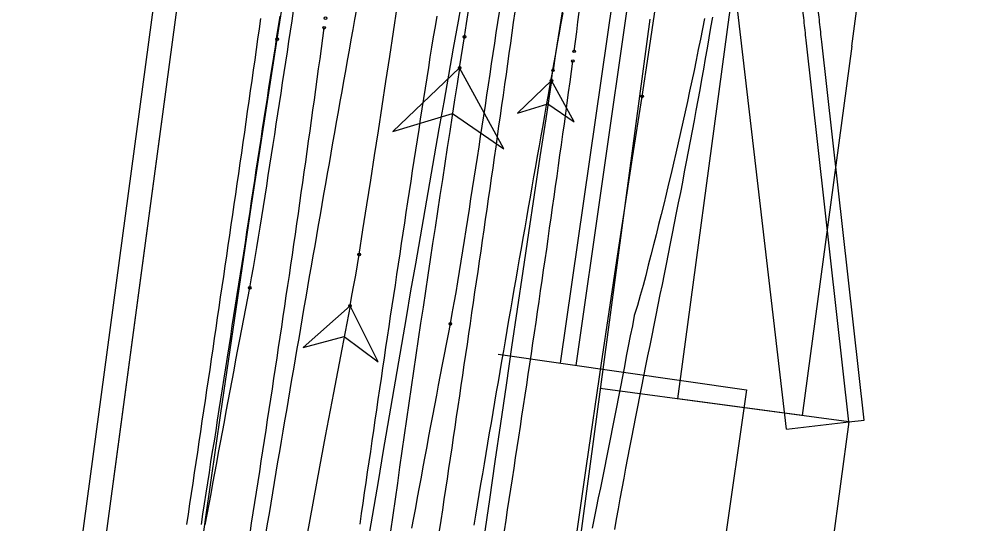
# Model space of a CAD drawing. Extents: x -14 to 1565148, y -25 to 642856.
# Drawn here: x 1564799.31 to 1564829.69, y 636215.86 to 636231.96 of the extents above; entities that cross this region are included whole.
import ezdxf

# ---------------------------------------------------------------- set-up
doc = ezdxf.new("R2010")
doc.units = 0
for name, color, linetype in [('DR_P_Drainage_Area', 7, 'Continuous'), ('GE_P_Alignment', 7, 'Continuous'), ('GE_X_Alignment', 7, 'Continuous'), ('MT_P_Cells', 7, 'Continuous'), ('PF_P_Grade_Line', 7, 'Continuous'), ('PV_P_Curb', 7, 'Continuous'), ('PV_P_EOP', 7, 'Continuous'), ('PV_X_EOP', 7, 'Continuous'), ('SC_Shading2', 7, 'Continuous')]:
    doc.layers.add(name, color=color, linetype=linetype)

msp = doc.modelspace()

# ---------------------------------------------------------------- linework, layer by layer
at = {"layer": 'DR_P_Drainage_Area'}
for p, q in [((1564822.934, 636265.423), (1564816.565, 636220.983)), ((1564823.429, 636265.352), (1564817.06, 636220.912)), ((1564814.586, 636221.267), (1564822.505, 636220.132)), ((1564825.766, 636219.11), (1564817.837, 636220.177)), ((1564822.505, 636220.132), (1564820.358, 636205.15))]:
    msp.add_line(p, q, dxfattribs=at)
at = {"layer": 'GE_P_Alignment'}
msp.add_line((1564825.766, 636219.11), (1564816.593, 636150.947), dxfattribs=at)
at = {"layer": 'GE_X_Alignment'}
msp.add_line((1564803.814, 636234.062), (1564795.304, 636170.822), dxfattribs=at)
at = {"layer": 'MT_P_Cells'}
for points in [[(1564806.66, 636223.386), (1564806.722, 636223.711), (1564806.781, 636224.033), (1564806.838, 636224.354), (1564806.892, 636224.676), (1564806.945, 636225.001), (1564806.996, 636225.326), (1564807.048, 636225.655), (1564807.1, 636225.984), (1564807.151, 636226.312), (1564807.202, 636226.641), (1564807.254, 636226.969), (1564807.305, 636227.298), (1564807.356, 636227.626), (1564807.407, 636227.955), (1564807.458, 636228.284), (1564807.508, 636228.612), (1564807.559, 636228.941), (1564807.609, 636229.27), (1564807.66, 636229.598), (1564807.71, 636229.927), (1564807.76, 636230.256), (1564807.81, 636230.585), (1564807.86, 636230.914), (1564807.909, 636231.242), (1564807.959, 636231.571), (1564808.009, 636231.9), (1564808.058, 636232.229)], [(1564804.655, 636215.842), (1564804.704, 636216.171), (1564804.754, 636216.501), (1564804.804, 636216.83), (1564804.853, 636217.159), (1564804.903, 636217.489), (1564804.952, 636217.818), (1564805.001, 636218.147), (1564805.051, 636218.477), (1564805.1, 636218.806), (1564805.149, 636219.135), (1564805.198, 636219.465), (1564805.247, 636219.794), (1564805.296, 636220.123), (1564805.345, 636220.453), (1564805.394, 636220.782), (1564805.443, 636221.111), (1564805.492, 636221.441), (1564805.54, 636221.77), (1564805.589, 636222.099), (1564805.637, 636222.429), (1564805.686, 636222.758), (1564805.734, 636223.087), (1564805.783, 636223.417), (1564805.831, 636223.746), (1564805.879, 636224.075), (1564805.928, 636224.405), (1564805.976, 636224.734), (1564806.024, 636225.063), (1564806.072, 636225.393), (1564806.12, 636225.722), (1564806.167, 636226.051), (1564806.215, 636226.381), (1564806.263, 636226.71), (1564806.31, 636227.039), (1564806.358, 636227.369), (1564806.405, 636227.698), (1564806.453, 636228.027), (1564806.5, 636228.357), (1564806.547, 636228.686), (1564806.595, 636229.015), (1564806.642, 636229.345), (1564806.689, 636229.674), (1564806.736, 636230.004), (1564806.782, 636230.333), (1564806.829, 636230.662), (1564806.876, 636230.992), (1564806.923, 636231.321), (1564806.969, 636231.65), (1564807.016, 636231.98)], [(1564812.715, 636215.64), (1564812.764, 636215.97), (1564812.814, 636216.301), (1564812.863, 636216.631), (1564812.913, 636216.962), (1564812.962, 636217.293), (1564813.012, 636217.623), (1564813.061, 636217.954), (1564813.111, 636218.285), (1564813.16, 636218.615), (1564813.209, 636218.946), (1564813.258, 636219.277), (1564813.307, 636219.607), (1564813.356, 636219.938), (1564813.405, 636220.269), (1564813.454, 636220.6), (1564813.503, 636220.931), (1564813.552, 636221.261), (1564813.601, 636221.592), (1564813.649, 636221.923), (1564813.698, 636222.254), (1564813.746, 636222.585), (1564813.795, 636222.916), (1564813.843, 636223.247), (1564813.892, 636223.578), (1564813.94, 636223.909), (1564813.988, 636224.24), (1564814.036, 636224.571), (1564814.084, 636224.902), (1564814.132, 636225.233), (1564814.18, 636225.564), (1564814.228, 636225.895), (1564814.276, 636226.226), (1564814.324, 636226.557), (1564814.371, 636226.888), (1564814.419, 636227.219), (1564814.466, 636227.55), (1564814.514, 636227.881), (1564814.561, 636228.213), (1564814.608, 636228.544), (1564814.656, 636228.875), (1564814.703, 636229.206), (1564814.75, 636229.538), (1564814.797, 636229.869), (1564814.844, 636230.2), (1564814.89, 636230.531), (1564814.937, 636230.863), (1564814.984, 636231.194), (1564815.03, 636231.525), (1564815.077, 636231.857), (1564815.123, 636232.188)], [(1564813.058, 636222.241), (1564813.121, 636222.57), (1564813.183, 636222.904), (1564813.242, 636223.239), (1564813.298, 636223.575), (1564813.352, 636223.908), (1564813.405, 636224.242), (1564813.457, 636224.572), (1564813.509, 636224.903), (1564813.561, 636225.234), (1564813.613, 636225.565), (1564813.664, 636225.896), (1564813.716, 636226.227), (1564813.767, 636226.558), (1564813.819, 636226.889), (1564813.87, 636227.219), (1564813.921, 636227.55), (1564813.972, 636227.881), (1564814.023, 636228.212), (1564814.073, 636228.544), (1564814.124, 636228.875), (1564814.174, 636229.206), (1564814.225, 636229.537), (1564814.275, 636229.868), (1564814.325, 636230.199), (1564814.375, 636230.53), (1564814.425, 636230.861), (1564814.475, 636231.192), (1564814.524, 636231.524), (1564814.574, 636231.855), (1564814.623, 636232.186)], [(1564809.859, 636222.813), (1564809.921, 636223.141), (1564809.982, 636223.468), (1564810.04, 636223.797), (1564810.095, 636224.125), (1564810.148, 636224.454)], [(1564805.245, 636215.828), (1564805.305, 636216.157), (1564805.365, 636216.486), (1564805.426, 636216.815), (1564805.486, 636217.144), (1564805.547, 636217.472), (1564805.607, 636217.801), (1564805.668, 636218.13), (1564805.729, 636218.458), (1564805.79, 636218.787), (1564805.852, 636219.116), (1564805.913, 636219.444), (1564805.974, 636219.773), (1564806.036, 636220.102), (1564806.098, 636220.43), (1564806.16, 636220.759), (1564806.222, 636221.087), (1564806.284, 636221.416), (1564806.346, 636221.744), (1564806.409, 636222.072), (1564806.471, 636222.401), (1564806.534, 636222.729), (1564806.597, 636223.058), (1564806.66, 636223.386)], [(1564809.859, 636222.813), (1564808.364, 636221.484), (1564809.67, 636221.831), (1564810.756, 636221.026), (1564809.859, 636222.813)], [(1564811.833, 636215.72), (1564811.893, 636216.047), (1564811.953, 636216.373), (1564812.013, 636216.699), (1564812.073, 636217.025), (1564812.134, 636217.351), (1564812.195, 636217.677), (1564812.255, 636218.003), (1564812.316, 636218.33), (1564812.377, 636218.656), (1564812.439, 636218.982), (1564812.5, 636219.308), (1564812.561, 636219.634), (1564812.623, 636219.96), (1564812.685, 636220.285), (1564812.746, 636220.611), (1564812.808, 636220.937), (1564812.871, 636221.263), (1564812.933, 636221.589), (1564812.995, 636221.915), (1564813.058, 636222.24)]]:
    msp.add_lwpolyline(points, dxfattribs=at)
msp.add_lwpolyline([(1564809.859, 636222.813), (1564808.364, 636221.484), (1564809.67, 636221.831), (1564810.756, 636221.026)], close=True, dxfattribs=at)
for centre in [(1564810.148, 636224.454), (1564810.148, 636224.454), (1564806.66, 636223.386), (1564806.66, 636223.386), (1564809.859, 636222.813), (1564809.859, 636222.813), (1564813.058, 636222.24), (1564813.058, 636222.241)]:
    msp.add_circle(centre, 0.0417, dxfattribs=at)
for centre, radius, start, end in [((1563898.73, 636368.57), 922.742, 351.014658, 354.185106), ((1565630.016, 636065.373), 835.132, 169.133526, 175.324936)]:
    msp.add_arc(centre, radius, start, end, dxfattribs=at)
at = {"layer": 'PF_P_Grade_Line'}
for points in [[(1564807.176, 636215.534), (1564807.231, 636215.863), (1564807.286, 636216.191), (1564807.341, 636216.52), (1564807.396, 636216.849), (1564807.451, 636217.177), (1564807.507, 636217.506), (1564807.562, 636217.834), (1564807.618, 636218.163), (1564807.673, 636218.492), (1564807.729, 636218.82), (1564807.785, 636219.149), (1564807.84, 636219.477), (1564807.896, 636219.806), (1564807.952, 636220.134), (1564808.008, 636220.463), (1564808.064, 636220.791), (1564808.12, 636221.12), (1564808.177, 636221.448), (1564808.233, 636221.776), (1564808.289, 636222.105), (1564808.346, 636222.433), (1564808.402, 636222.762), (1564808.459, 636223.09), (1564808.515, 636223.418), (1564808.572, 636223.747), (1564808.629, 636224.075), (1564808.686, 636224.404), (1564808.743, 636224.732), (1564808.8, 636225.06), (1564808.857, 636225.389), (1564808.914, 636225.717), (1564808.971, 636226.045), (1564809.028, 636226.373), (1564809.086, 636226.702), (1564809.143, 636227.03), (1564809.201, 636227.358), (1564809.258, 636227.686), (1564809.316, 636228.015), (1564809.373, 636228.343), (1564809.431, 636228.671), (1564809.489, 636228.999), (1564809.547, 636229.327), (1564809.605, 636229.655), (1564809.663, 636229.984), (1564809.721, 636230.312), (1564809.779, 636230.64), (1564809.838, 636230.968), (1564809.896, 636231.296), (1564809.954, 636231.624), (1564810.013, 636231.952), (1564810.071, 636232.28)], [(1564813.813, 636215.814), (1564813.868, 636216.141), (1564813.923, 636216.468), (1564813.978, 636216.795), (1564814.034, 636217.122), (1564814.089, 636217.45), (1564814.145, 636217.777), (1564814.2, 636218.104), (1564814.256, 636218.431), (1564814.311, 636218.758), (1564814.367, 636219.085), (1564814.423, 636219.412), (1564814.479, 636219.74), (1564814.535, 636220.067), (1564814.591, 636220.394), (1564814.647, 636220.721), (1564814.703, 636221.048), (1564814.759, 636221.375), (1564814.815, 636221.702), (1564814.872, 636222.029), (1564814.928, 636222.356), (1564814.984, 636222.683), (1564815.041, 636223.01), (1564815.098, 636223.337), (1564815.154, 636223.664), (1564815.211, 636223.991), (1564815.268, 636224.318), (1564815.325, 636224.645), (1564815.382, 636224.972), (1564815.439, 636225.298), (1564815.496, 636225.625), (1564815.553, 636225.952), (1564815.61, 636226.279), (1564815.668, 636226.606), (1564815.725, 636226.933), (1564815.783, 636227.26), (1564815.84, 636227.586), (1564815.898, 636227.913), (1564815.955, 636228.24), (1564816.013, 636228.567), (1564816.071, 636228.894), (1564816.129, 636229.22), (1564816.187, 636229.547), (1564816.245, 636229.874), (1564816.303, 636230.2), (1564816.361, 636230.527), (1564816.419, 636230.854), (1564816.478, 636231.181), (1564816.536, 636231.507), (1564816.594, 636231.834), (1564816.653, 636232.16)], [(1564817.005, 636230.934), (1564817.047, 636231.245), (1564817.088, 636231.556), (1564817.128, 636231.868), (1564817.169, 636232.18)], [(1564806.67, 636215.551), (1564806.722, 636215.881), (1564806.774, 636216.21), (1564806.825, 636216.54), (1564806.876, 636216.87), (1564806.927, 636217.199), (1564806.978, 636217.529), (1564807.029, 636217.858), (1564807.08, 636218.188), (1564807.131, 636218.517), (1564807.181, 636218.847), (1564807.232, 636219.176), (1564807.282, 636219.506), (1564807.332, 636219.835), (1564807.383, 636220.164), (1564807.433, 636220.494), (1564807.482, 636220.823), (1564807.532, 636221.152), (1564807.582, 636221.482), (1564807.631, 636221.811), (1564807.68, 636222.14), (1564807.729, 636222.47), (1564807.778, 636222.799), (1564807.827, 636223.128), (1564807.876, 636223.457), (1564807.924, 636223.786), (1564807.972, 636224.116), (1564808.021, 636224.445), (1564808.069, 636224.774), (1564808.116, 636225.103), (1564808.164, 636225.432), (1564808.212, 636225.762), (1564808.259, 636226.091), (1564808.306, 636226.42), (1564808.353, 636226.749), (1564808.4, 636227.078), (1564808.446, 636227.407), (1564808.493, 636227.736), (1564808.539, 636228.065), (1564808.585, 636228.394), (1564808.631, 636228.724), (1564808.676, 636229.053), (1564808.722, 636229.382), (1564808.767, 636229.711), (1564808.812, 636230.04), (1564808.857, 636230.369), (1564808.902, 636230.698), (1564808.946, 636231.027), (1564808.991, 636231.356), (1564809.035, 636231.685)], [(1564814.781, 636215.64), (1564814.833, 636215.972), (1564814.884, 636216.304), (1564814.935, 636216.636), (1564814.987, 636216.968), (1564815.038, 636217.3), (1564815.089, 636217.633), (1564815.14, 636217.965), (1564815.19, 636218.297), (1564815.241, 636218.629), (1564815.292, 636218.962), (1564815.342, 636219.294), (1564815.392, 636219.627), (1564815.443, 636219.959), (1564815.493, 636220.292), (1564815.542, 636220.624), (1564815.592, 636220.957), (1564815.642, 636221.29), (1564815.691, 636221.623), (1564815.741, 636221.955), (1564815.79, 636222.288), (1564815.839, 636222.621), (1564815.888, 636222.954), (1564815.936, 636223.287), (1564815.985, 636223.62), (1564816.033, 636223.953), (1564816.081, 636224.286), (1564816.13, 636224.619), (1564816.177, 636224.952), (1564816.225, 636225.286), (1564816.273, 636225.619), (1564816.32, 636225.952), (1564816.367, 636226.286), (1564816.414, 636226.619), (1564816.461, 636226.952), (1564816.508, 636227.286), (1564816.554, 636227.62), (1564816.601, 636227.953), (1564816.647, 636228.287), (1564816.693, 636228.62), (1564816.738, 636228.954), (1564816.784, 636229.288), (1564816.829, 636229.622), (1564816.874, 636229.955), (1564816.919, 636230.289), (1564816.964, 636230.623)]]:
    msp.add_lwpolyline(points, dxfattribs=at)
for centre in [(1564809.075, 636231.991), (1564809.035, 636231.685), (1564817.005, 636230.934), (1564816.964, 636230.623)]:
    msp.add_circle(centre, 0.0417, dxfattribs=at)
msp.add_arc((1566341.934, 635958.766), 1552.839, 169.483083, 171.544378, dxfattribs=at)
at = {"layer": 'PV_P_Curb'}
for points in [[(1564807.536, 636231.319), (1564807.737, 636232.616), (1564808.211, 636235.841), (1564808.645, 636239.072), (1564809.039, 636242.308), (1564809.393, 636245.549)], [(1564819.174, 636229.495), (1564819.382, 636230.834), (1564819.876, 636234.202), (1564820.329, 636237.576), (1564820.741, 636240.956), (1564821.111, 636244.34)], [(1564805.119, 636215.833), (1564805.166, 636216.167), (1564805.214, 636216.501), (1564805.272, 636216.833), (1564805.329, 636217.166), (1564805.377, 636217.5), (1564805.424, 636217.834), (1564805.478, 636218.168), (1564805.539, 636218.501), (1564805.587, 636218.835), (1564805.635, 636219.17), (1564805.685, 636219.504), (1564805.742, 636219.837), (1564805.797, 636220.171), (1564805.846, 636220.505), (1564805.895, 636220.84), (1564805.948, 636221.173), (1564806.007, 636221.505), (1564806.056, 636221.839), (1564806.105, 636222.172), (1564806.155, 636222.506), (1564806.211, 636222.837), (1564806.265, 636223.17), (1564806.314, 636223.502), (1564806.364, 636223.834), (1564806.416, 636224.166), (1564806.471, 636224.497), (1564806.521, 636224.829), (1564806.571, 636225.16), (1564806.621, 636225.491), (1564806.671, 636225.822), (1564806.721, 636226.152), (1564806.771, 636226.483), (1564806.821, 636226.813), (1564806.871, 636227.143), (1564806.921, 636227.472), (1564806.972, 636227.801), (1564807.022, 636228.13), (1564807.073, 636228.459), (1564807.123, 636228.787), (1564807.174, 636229.115), (1564807.225, 636229.443), (1564807.275, 636229.771), (1564807.326, 636230.097), (1564807.377, 636230.425), (1564807.428, 636230.751), (1564807.479, 636231.078), (1564807.53, 636231.404), (1564807.581, 636231.731), (1564807.633, 636232.056)], [(1564810.181, 636215.854), (1564810.229, 636216.185), (1564810.277, 636216.516), (1564810.325, 636216.848), (1564810.373, 636217.179), (1564810.421, 636217.51), (1564810.47, 636217.841), (1564810.518, 636218.172), (1564810.566, 636218.504), (1564810.615, 636218.835), (1564810.664, 636219.166), (1564810.712, 636219.498), (1564810.761, 636219.829), (1564810.81, 636220.161), (1564810.859, 636220.492), (1564810.908, 636220.824), (1564810.957, 636221.156), (1564811.006, 636221.487), (1564811.056, 636221.819), (1564811.105, 636222.15), (1564811.155, 636222.482), (1564811.204, 636222.813), (1564811.254, 636223.145), (1564811.304, 636223.477), (1564811.354, 636223.808), (1564811.404, 636224.139), (1564811.454, 636224.471), (1564811.504, 636224.802), (1564811.554, 636225.133), (1564811.604, 636225.464), (1564811.654, 636225.795), (1564811.705, 636226.126), (1564811.755, 636226.457), (1564811.806, 636226.788), (1564811.856, 636227.118), (1564811.907, 636227.448), (1564811.957, 636227.779), (1564812.008, 636228.109), (1564812.059, 636228.439), (1564812.11, 636228.768), (1564812.161, 636229.098), (1564812.212, 636229.427), (1564812.263, 636229.756), (1564812.314, 636230.085), (1564812.367, 636230.413), (1564812.419, 636230.741), (1564812.472, 636231.069), (1564812.526, 636231.397), (1564812.58, 636231.724), (1564812.635, 636232.051)], [(1564821.166, 636231.983), (1564821.1, 636231.65), (1564821.033, 636231.318), (1564820.965, 636230.986), (1564820.897, 636230.655), (1564820.828, 636230.323), (1564820.758, 636229.993), (1564820.688, 636229.662), (1564820.616, 636229.332), (1564820.544, 636229.002), (1564820.471, 636228.673), (1564820.398, 636228.344), (1564820.323, 636228.016), (1564820.248, 636227.688), (1564820.172, 636227.361), (1564820.095, 636227.033), (1564820.018, 636226.707), (1564819.939, 636226.38), (1564819.861, 636226.054), (1564819.781, 636225.729), (1564819.7, 636225.404), (1564819.619, 636225.079), (1564819.537, 636224.755), (1564819.454, 636224.431), (1564819.371, 636224.108), (1564819.287, 636223.785), (1564819.202, 636223.463), (1564819.116, 636223.141), (1564819.026, 636222.82), (1564818.921, 636222.502), (1564818.866, 636222.175), (1564818.79, 636221.853), (1564818.73, 636221.528), (1564818.669, 636221.203), (1564818.607, 636220.879), (1564818.545, 636220.555), (1564818.483, 636220.231), (1564818.421, 636219.908), (1564818.358, 636219.585), (1564818.295, 636219.262), (1564818.232, 636218.939), (1564818.168, 636218.617), (1564818.104, 636218.295), (1564818.039, 636217.973), (1564817.974, 636217.65), (1564817.909, 636217.329), (1564817.843, 636217.006), (1564817.777, 636216.685), (1564817.711, 636216.362), (1564817.644, 636216.04), (1564817.577, 636215.718)], [(1564821.414, 636232.024), (1564821.358, 636231.692), (1564821.302, 636231.36), (1564821.245, 636231.029), (1564821.188, 636230.699), (1564821.129, 636230.368), (1564821.071, 636230.038), (1564821.011, 636229.708), (1564820.951, 636229.379), (1564820.891, 636229.05), (1564820.83, 636228.722), (1564820.769, 636228.393), (1564820.707, 636228.065), (1564820.645, 636227.737), (1564820.582, 636227.41), (1564820.519, 636227.083), (1564820.456, 636226.756), (1564820.392, 636226.429), (1564820.328, 636226.103), (1564820.263, 636225.776), (1564820.199, 636225.45), (1564820.134, 636225.124), (1564820.069, 636224.798), (1564820.004, 636224.473), (1564819.939, 636224.147), (1564819.873, 636223.822), (1564819.808, 636223.497), (1564819.742, 636223.171), (1564819.676, 636222.846), (1564819.611, 636222.521), (1564819.545, 636222.196), (1564819.479, 636221.871), (1564819.414, 636221.546), (1564819.348, 636221.221), (1564819.283, 636220.895), (1564819.218, 636220.57), (1564819.153, 636220.245), (1564819.088, 636219.92), (1564819.024, 636219.594), (1564818.96, 636219.269), (1564818.897, 636218.943), (1564818.833, 636218.617), (1564818.771, 636218.292), (1564818.708, 636217.966), (1564818.647, 636217.639), (1564818.586, 636217.313), (1564818.525, 636216.987), (1564818.465, 636216.66), (1564818.406, 636216.333), (1564818.348, 636216.006), (1564818.297, 636215.678)], [(1564802.854, 636197.809), (1564803.059, 636199.473), (1564803.479, 636202.797), (1564803.909, 636206.119), (1564804.35, 636209.44), (1564804.802, 636212.76), (1564805.265, 636216.077), (1564805.739, 636219.394), (1564806.224, 636222.709), (1564806.72, 636226.022), (1564807.227, 636229.333), (1564807.536, 636231.319)], [(1564813.355, 636230.407), (1564813.407, 636230.737), (1564813.458, 636231.066), (1564813.509, 636231.395)], [(1564813.355, 636230.407), (1564811.222, 636228.376), (1564813.127, 636228.953), (1564814.765, 636227.822), (1564813.355, 636230.407)], [(1564816.281, 636229.997), (1564816.331, 636230.327)], [(1564816.281, 636229.997), (1564815.201, 636228.957), (1564816.169, 636229.256), (1564817.007, 636228.684), (1564816.281, 636229.997)], [(1564814.546, 636196.376), (1564814.749, 636198.018), (1564815.164, 636201.303), (1564815.589, 636204.587), (1564816.025, 636207.87), (1564816.472, 636211.151), (1564816.929, 636214.43), (1564817.398, 636217.708), (1564817.877, 636220.984), (1564818.367, 636224.259), (1564818.868, 636227.532), (1564819.174, 636229.495)]]:
    msp.add_lwpolyline(points, dxfattribs=at)
for points in [[(1564813.355, 636230.407), (1564811.222, 636228.376), (1564813.127, 636228.953), (1564814.765, 636227.822)], [(1564816.281, 636229.997), (1564815.201, 636228.957), (1564816.169, 636229.256), (1564817.007, 636228.684)]]:
    msp.add_lwpolyline(points, close=True, dxfattribs=at)
for centre in [(1564807.536, 636231.319), (1564807.536, 636231.319), (1564813.509, 636231.395), (1564813.509, 636231.395), (1564813.355, 636230.407), (1564813.355, 636230.407), (1564816.331, 636230.327), (1564816.331, 636230.327), (1564816.281, 636229.997), (1564816.281, 636229.997), (1564819.174, 636229.495), (1564819.174, 636229.495)]:
    msp.add_circle(centre, 0.0417, dxfattribs=at)
for centre, radius, start, end in [((1566031.677, 636041.213), 1229.971, 170.351455, 171.155422), ((1564545.013, 636272.83), 271.674, 351.2273, 354.10861), ((1565811.589, 636073.943), 1010.422, 171.091855, 172.961616), ((1567300.098, 635855.275), 2511.924, 171.420744, 173.213853)]:
    msp.add_arc(centre, radius, start, end, dxfattribs=at)
at = {"layer": 'PV_P_EOP'}
for p, q in [((1564803.814, 636234.062), (1564795.304, 636170.822)), ((1564804.557, 636233.962), (1564796.047, 636170.722)), ((1564804.557, 636233.962), (1564802.302, 636217.206)), ((1564825.766, 636219.11), (1564824.405, 636231.292)), ((1564826.251, 636219.165), (1564824.902, 636231.237)), ((1564825.766, 636219.11), (1564826.251, 636219.165))]:
    msp.add_line(p, q, dxfattribs=at)
for points in [[(1564824.405, 636231.292), (1564824.382, 636231.5), (1564824.337, 636231.918), (1564824.267, 636232.543), (1564824.197, 636233.169), (1564824.125, 636233.794), (1564824.053, 636234.419), (1564823.981, 636235.044), (1564823.907, 636235.669), (1564823.833, 636236.293), (1564823.758, 636236.917), (1564823.682, 636237.541), (1564823.605, 636238.164), (1564823.528, 636238.787), (1564823.45, 636239.41), (1564823.371, 636240.033), (1564823.291, 636240.655), (1564823.21, 636241.277), (1564823.129, 636241.899), (1564823.047, 636242.52), (1564822.964, 636243.142), (1564822.908, 636243.556), (1564822.88, 636243.763)], [(1564824.902, 636231.237), (1564824.879, 636231.446), (1564824.834, 636231.863), (1564824.764, 636232.489), (1564824.694, 636233.114), (1564824.622, 636233.74), (1564824.55, 636234.365), (1564824.478, 636234.99), (1564824.404, 636235.614), (1564824.33, 636236.238), (1564824.255, 636236.862), (1564824.179, 636237.486), (1564824.102, 636238.11), (1564824.025, 636238.733), (1564823.947, 636239.356), (1564823.868, 636239.978), (1564823.788, 636240.6), (1564823.707, 636241.223), (1564823.626, 636241.844), (1564823.544, 636242.466), (1564823.461, 636243.087), (1564823.405, 636243.501), (1564823.377, 636243.708)]]:
    msp.add_open_spline(points, degree=3, dxfattribs=at)
at = {"layer": 'PV_X_EOP'}
for p, q in [((1564823.779, 636218.878), (1564820.868, 636243.756)), ((1564819.423, 636231.962), (1564808.665, 636152.014)), ((1564823.779, 636218.878), (1564825.766, 636219.11))]:
    msp.add_line(p, q, dxfattribs=at)
at = {"layer": 'SC_Shading2'}
for p, q in [((1564820.315, 636219.844), (1564821.901, 636231.629)), ((1564825.865, 636231.095), (1564824.279, 636219.31)), ((1564824.279, 636219.31), (1564820.315, 636219.844))]:
    msp.add_line(p, q, dxfattribs=at)
for radius in [502.5, 506.5]:
    msp.add_arc((1564323.889, 636298.643), radius, 352.33607, 356.99004, dxfattribs=at)

doc.saveas('drawing.dxf')
